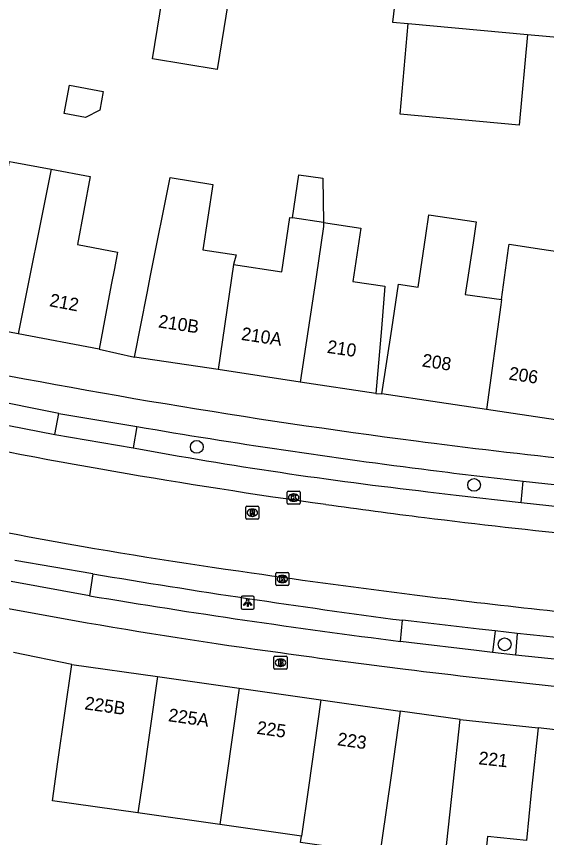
# Model space of a CAD drawing. Extents: x 158087 to 159494, y 382905 to 383981.
# Drawn here: x 158318 to 158358.6, y 383158.7 to 383221.8 of the extents above; entities that cross this region are included whole.
import ezdxf

# ---------------------------------------------------------------- set-up
doc = ezdxf.new("R2010")
doc.units = 0
for name, color, linetype in [('IMGEO_Boom', 7, 'Continuous'), ('IMGEO_Brandkraan', 7, 'Continuous'), ('IMGEO_Fietspad_gesloten', 7, 'Continuous'), ('IMGEO_Kolk', 7, 'Continuous'), ('IMGEO_Lichtpunt', 7, 'Continuous'), ('IMGEO_Pand', 7, 'Continuous'), ('IMGEO_Pand_nummerreeks', 7, 'Continuous'), ('IMGEO_Parkeervlak_open', 7, 'Continuous'), ('IMGEO_Rijbaan_lokaal_gesloten', 7, 'Continuous'), ('IMGEO_Rioolput', 7, 'Continuous'), ('IMGEO_Voetpad_open', 7, 'Continuous')]:
    doc.layers.add(name, color=color, linetype=linetype)

msp = doc.modelspace()

# ---------------------------------------------------------------- linework, layer by layer
at = {"layer": 'IMGEO_Boom'}
for centre in [(158331.802, 383188.72), (158353.068, 383185.801), (158355.413, 383173.565)]:
    msp.add_circle(centre, 0.489, dxfattribs=at)
at = {"layer": 'IMGEO_Brandkraan'}
for p, q in [((158337.722, 383171.728), (158337.722, 383172.58)), ((158337.797, 383172.654), (158338.649, 383172.654)), ((158338.21, 383172.434), (158338.235, 383172.434)), ((158338.723, 383172.58), (158338.723, 383171.728)), ((158338.649, 383171.654), (158337.797, 383171.654)), ((158338.233, 383171.874), (158338.208, 383171.874))]:
    msp.add_line(p, q, dxfattribs=at)
for points in [[(158337.722, 383171.728), (158337.722, 383172.58)], [(158337.797, 383172.654), (158338.649, 383172.654)], [(158338.07, 383172.354), (158338.07, 383171.954), (158338.283, 383171.954)], [(158338.301, 383172.354), (158338.07, 383172.354)], [(158338.249, 383172.273), (158338.195, 383172.273), (158338.195, 383172.197)], [(158338.195, 383172.197), (158338.248, 383172.197)], [(158338.723, 383172.58), (158338.723, 383171.728)], [(158338.649, 383171.654), (158337.797, 383171.654)], [(158338.257, 383172.121), (158338.195, 383172.121), (158338.195, 383172.04)], [(158338.195, 383172.04), (158338.257, 383172.04)]]:
    msp.add_lwpolyline(points, dxfattribs=at)
for centre, radius, start, end in [((158337.799, 383172.578), 0.0765, 91.55205, 178.44795), ((158337.799, 383172.578), 0.0765, 91.55205, 178.44795), ((158338.25, 383172.235), 0.0379, 267.82845, 90.93552), ((158338.305, 383172.209), 0.145, 59.4692, 91.53667), ((158338.33, 383172.256), 0.0922, 285.51372, 58.15012), ((158338.335, 383172.064), 0.105, 301.31148, 78.98903), ((158338.647, 383172.578), 0.0765, 1.55205, 88.44795), ((158338.647, 383172.578), 0.0765, 1.55205, 88.44795), ((158337.799, 383171.73), 0.0765, 181.55205, 268.44795), ((158337.799, 383171.73), 0.0765, 181.55205, 268.44795), ((158338.258, 383172.08), 0.0404, 269.87594, 90.50774), ((158338.289, 383172.205), 0.251, 268.66757, 293.53466), ((158338.647, 383171.73), 0.0765, 271.55205, 358.44795), ((158338.647, 383171.73), 0.0765, 271.55205, 358.44795)]:
    msp.add_arc(centre, radius, start, end, dxfattribs=at)
for centre, major_axis, ratio, start_param, end_param in [((158338.209, 383172.154), (-0.387, 0.002), 0.722429, 4.712389, 7.853982), ((158338.234, 383172.154), (-0.39, 0.002), 0.717154, 1.570796, 4.712389)]:
    msp.add_ellipse(centre, major_axis=major_axis, ratio=ratio, start_param=start_param, end_param=end_param, dxfattribs=at)
at = {"layer": 'IMGEO_Fietspad_gesloten'}
for points in [[(158321.216, 383191.287), (158309.726, 383193.572), (158241.35, 383208.396), (158202.859, 383217.005), (158187.053, 383220.294)], [(158321.216, 383191.287), (158327.206, 383190.282)], [(158348.625, 383189.181), (158349.318, 383189.09), (158350.011, 383189)], [(158356.84, 383186.093), (158363.247, 383185.397)], [(158323.581, 383177.291), (158317.563, 383178.385)], [(158354.48, 383172.941), (158353.257, 383173.086), (158348.056, 383173.715), (158347.422, 383173.791)], [(158356.246, 383172.732), (158354.48, 383172.941)], [(158362.215, 383172.123), (158356.246, 383172.732)]]:
    msp.add_lwpolyline(points, dxfattribs=at)
for centre, radius, start, end in [((158417.115, 383717.399), 532.64, 258.42313, 262.61206), ((158413.057, 383690.434), 507.466, 260.26008, 262.83235), ((158404.427, 383610.047), 424.549, 262.63593, 266.09078), ((158410.662, 383671.519), 488.401, 262.83422, 263.67308), ((158394.655, 383587.161), 418.061, 257.85472, 262.24316), ((158423.867, 383777.464), 608.494, 260.513759, 262.782837), ((158416.846, 383730.177), 562.77, 261.9698, 262.95304), ((158419.442, 383749.978), 582.74, 262.938629, 265.150545)]:
    msp.add_arc(centre, radius, start, end, dxfattribs=at)
at = {"layer": 'IMGEO_Kolk'}
for p, q in [((158338.734, 383184.402), (158338.734, 383185.254)), ((158338.809, 383185.328), (158339.661, 383185.328)), ((158339.222, 383185.108), (158339.247, 383185.108)), ((158339.735, 383185.254), (158339.735, 383184.402)), ((158339.661, 383184.328), (158338.809, 383184.328)), ((158339.245, 383184.548), (158339.22, 383184.548)), ((158337.937, 383179.079), (158338.789, 383179.079)), ((158337.862, 383178.153), (158337.862, 383179.005)), ((158338.35, 383178.859), (158338.375, 383178.859)), ((158338.863, 383179.005), (158338.863, 383178.153)), ((158338.789, 383178.079), (158337.937, 383178.079)), ((158338.373, 383178.299), (158338.348, 383178.299))]:
    msp.add_line(p, q, dxfattribs=at)
for points in [[(158338.734, 383184.402), (158338.734, 383185.254)], [(158338.809, 383185.328), (158339.661, 383185.328)], [(158339.055, 383185.028), (158339.178, 383185.028), (158339.178, 383184.877), (158339.308, 383185.028), (158339.472, 383185.028), (158339.326, 383184.877), (158339.479, 383184.628), (158339.327, 383184.628), (158339.242, 383184.792), (158339.178, 383184.725), (158339.178, 383184.628), (158339.055, 383184.628), (158339.055, 383185.028)], [(158339.735, 383185.254), (158339.735, 383184.402)], [(158339.661, 383184.328), (158338.809, 383184.328)], [(158337.937, 383179.079), (158338.789, 383179.079)], [(158337.862, 383178.153), (158337.862, 383179.005)], [(158338.183, 383178.779), (158338.306, 383178.779), (158338.306, 383178.628), (158338.436, 383178.779), (158338.6, 383178.779), (158338.454, 383178.628), (158338.607, 383178.379), (158338.455, 383178.379), (158338.37, 383178.543), (158338.306, 383178.476), (158338.306, 383178.379), (158338.183, 383178.379), (158338.183, 383178.779)], [(158338.863, 383179.005), (158338.863, 383178.153)], [(158338.789, 383178.079), (158337.937, 383178.079)]]:
    msp.add_lwpolyline(points, dxfattribs=at)
for centre, start, end in [((158338.811, 383185.252), 91.55205, 178.44795), ((158338.811, 383185.252), 91.55205, 178.44795), ((158339.659, 383185.252), 1.55205, 88.44795), ((158339.659, 383185.252), 1.55205, 88.44795), ((158338.811, 383184.404), 181.55205, 268.44795), ((158338.811, 383184.404), 181.55205, 268.44795), ((158339.659, 383184.404), 271.55205, 358.44795), ((158339.659, 383184.404), 271.55205, 358.44795), ((158337.939, 383179.003), 91.55205, 178.44795), ((158337.939, 383179.003), 91.55205, 178.44795), ((158338.787, 383179.003), 1.55205, 88.44795), ((158338.787, 383179.003), 1.55205, 88.44795), ((158337.939, 383178.155), 181.55205, 268.44795), ((158337.939, 383178.155), 181.55205, 268.44795), ((158338.787, 383178.155), 271.55205, 358.44795), ((158338.787, 383178.155), 271.55205, 358.44795)]:
    msp.add_arc(centre, 0.0765, start, end, dxfattribs=at)
for centre, major_axis, ratio, start_param, end_param in [((158339.221, 383184.828), (-0.387, 0.002), 0.722429, 4.712389, 7.853982), ((158339.246, 383184.828), (-0.39, 0.002), 0.717154, 1.570796, 4.712389), ((158338.349, 383178.579), (-0.387, 0.002), 0.722429, 4.712389, 7.853982), ((158338.374, 383178.579), (-0.39, 0.002), 0.717154, 1.570796, 4.712389)]:
    msp.add_ellipse(centre, major_axis=major_axis, ratio=ratio, start_param=start_param, end_param=end_param, dxfattribs=at)
at = {"layer": 'IMGEO_Lichtpunt'}
for p, q in [((158336.108, 383177.262), (158335.3, 383177.262)), ((158336.108, 383177.262), (158335.3, 383177.262)), ((158335.206, 383177.167), (158335.206, 383176.36)), ((158335.206, 383177.167), (158335.206, 383176.36)), ((158336.202, 383176.36), (158336.202, 383177.167)), ((158336.202, 383176.36), (158336.202, 383177.167)), ((158335.3, 383176.266), (158336.108, 383176.266)), ((158335.3, 383176.266), (158336.108, 383176.266))]:
    msp.add_line(p, q, dxfattribs=at)
for points in [[(158335.58, 383176.831), (158335.619, 383176.803), (158335.431, 383176.541), (158335.393, 383176.568), (158335.58, 383176.831)], [(158335.682, 383176.783), (158335.729, 383176.783), (158335.729, 383176.461), (158335.682, 383176.461), (158335.682, 383176.783)], [(158335.792, 383176.803), (158335.83, 383176.83), (158336.017, 383176.568), (158335.978, 383176.54), (158335.792, 383176.803)]]:
    msp.add_lwpolyline(points, dxfattribs=at)
msp.add_circle((158335.705, 383176.965), 0.0994, dxfattribs=at)
for centre, start, end in [((158335.3, 383177.167), 90, 180), ((158335.3, 383177.167), 90, 180), ((158336.108, 383177.167), 0, 90), ((158336.108, 383177.167), 0, 90), ((158335.3, 383176.36), 180, 270), ((158335.3, 383176.36), 180, 270), ((158336.108, 383176.36), 270, 0), ((158336.108, 383176.36), 270, 360)]:
    msp.add_arc(centre, 0.0946, start, end, dxfattribs=at)
at = {"layer": 'IMGEO_Pand'}
for points in [[(158347.878, 383230.272), (158346.812, 383221.322), (158348.025, 383221.211)], [(158334.867, 383227.001), (158333.367, 383217.696), (158328.404, 383218.496), (158329.904, 383227.801), (158334.867, 383227.001)], [(158357.166, 383220.377), (158356.532, 383213.421), (158347.391, 383214.254), (158348.025, 383221.211)], [(158348.025, 383221.211), (158357.166, 383220.377)], [(158357.166, 383220.377), (158366.626, 383219.514)], [(158324.361, 383214.553), (158323.267, 383214.001), (158321.637, 383214.308), (158322.046, 383216.482), (158324.632, 383215.996), (158324.361, 383214.553)], [(158312.044, 383198.541), (158314.046, 383209.174), (158317.047, 383208.608), (158317.427, 383210.63), (158317.709, 383210.577), (158320.635, 383210.026)], [(158320.635, 383210.026), (158318.089, 383197.403)], [(158320.635, 383210.026), (158323.621, 383209.464), (158322.638, 383204.243), (158325.717, 383203.663), (158325.481, 383202.412), (158325.243, 383201.145), (158324.318, 383196.231)], [(158327.023, 383195.611), (158327.996, 383200.516), (158328.262, 383201.86), (158329.754, 383209.383), (158333.022, 383208.849), (158332.268, 383203.854), (158334.812, 383203.471), (158334.629, 383202.711)], [(158339.14, 383206.297), (158339.638, 383209.606), (158341.463, 383209.331), (158341.519, 383205.939)], [(158334.629, 383202.711), (158338.33, 383202.154), (158338.937, 383206.328), (158339.14, 383206.297)], [(158341.519, 383205.939), (158339.14, 383206.297)], [(158346.007, 383192.801), (158346.751, 383197.746), (158347.272, 383201.208), (158348.772, 383200.982), (158349.367, 383204.935), (158349.607, 383206.532), (158353.238, 383205.986), (158352.997, 383204.388), (158352.398, 383200.408), (158355.176, 383200.029)], [(158341.519, 383205.939), (158341.524, 383205.635), (158340.946, 383201.76), (158339.742, 383193.696)], [(158341.519, 383205.939), (158344.379, 383205.508), (158343.764, 383201.422), (158346.227, 383201.052), (158345.957, 383197.806), (158345.544, 383192.823)], [(158355.176, 383200.029), (158355.714, 383203.979), (158355.753, 383204.268), (158358.268, 383203.889), (158360.849, 383203.5), (158359.921, 383195.762), (158359.325, 383190.797)], [(158334.629, 383202.711), (158333.428, 383194.647)], [(158355.176, 383200.029), (158355.119, 383199.612), (158354.028, 383191.594)], [(158318.089, 383197.403), (158312.044, 383198.541)], [(158324.318, 383196.231), (158318.089, 383197.403)], [(158333.428, 383194.647), (158327.023, 383195.611)], [(158339.742, 383193.696), (158333.428, 383194.647)], [(158345.544, 383192.823), (158339.742, 383193.696)], [(158354.028, 383191.594), (158350.422, 383192.137), (158346.007, 383192.801)], [(158359.325, 383190.797), (158354.028, 383191.594)], [(158327.291, 383160.619), (158320.728, 383161.552), (158321.152, 383164.536), (158322.217, 383172.026)], [(158322.217, 383172.026), (158328.791, 383171.091)], [(158328.791, 383171.091), (158327.665, 383163.164), (158327.291, 383160.619)], [(158328.791, 383171.091), (158335.048, 383170.201)], [(158335.048, 383170.201), (158333.56, 383159.729)], [(158335.048, 383170.201), (158341.316, 383169.31)], [(158341.316, 383169.31), (158340.357, 383162.563), (158339.828, 383158.838)], [(158341.316, 383169.31), (158347.41, 383168.443)], [(158347.41, 383168.443), (158346.706, 383163.493), (158346.002, 383158.541), (158345.85, 383157.475), (158339.757, 383158.341), (158339.828, 383158.838)], [(158357.974, 383167.163), (158357.438, 383162.192), (158357.08, 383158.507), (158354.095, 383158.818), (158353.527, 383153.553), (158350.507, 383153.879), (158351.472, 383162.835), (158352.008, 383167.806)], [(158352.008, 383167.806), (158357.974, 383167.163)], [(158333.56, 383159.729), (158327.291, 383160.619)], [(158339.828, 383158.838), (158333.56, 383159.729)]]:
    msp.add_lwpolyline(points, dxfattribs=at)
at = {"layer": 'IMGEO_Parkeervlak_open'}
for points in [[(158276.869, 383198.965), (158310.165, 383191.768), (158320.914, 383189.662)], [(158349.522, 383185.279), (158351.695, 383185.014), (158356.68, 383184.444)], [(158356.377, 383174.385), (158354.676, 383174.588)]]:
    msp.add_lwpolyline(points, dxfattribs=at)
for centre, radius, start, end in [((158386.948, 383514.221), 331.064, 259.55472, 263.50901), ((158439.594, 383868.715), 699.388, 260.47246, 262.440057)]:
    msp.add_arc(centre, radius, start, end, dxfattribs=at)
at = {"layer": 'IMGEO_Rijbaan_lokaal_gesloten'}
for centre, radius, start, end in [((158410.997, 383679.874), 500.387, 258.27133, 262.03898), ((158386.44, 383543.911), 368.324, 257.06812, 262.13031), ((158408.907, 383659.14), 479.565, 261.94324, 262.85557), ((158409.387, 383662.379), 482.838, 262.84682, 265.80428), ((158422.577, 383770.614), 597.859, 261.674462, 262.882802), ((158423.239, 383776.404), 603.686, 262.888599, 264.718506)]:
    msp.add_arc(centre, radius, start, end, dxfattribs=at)
at = {"layer": 'IMGEO_Rioolput'}
for p, q in [((158335.633, 383184.166), (158336.485, 383184.166)), ((158335.558, 383183.24), (158335.558, 383184.092)), ((158336.046, 383183.946), (158336.071, 383183.946)), ((158336.559, 383184.092), (158336.559, 383183.24)), ((158336.485, 383183.166), (158335.633, 383183.166)), ((158336.069, 383183.386), (158336.044, 383183.386))]:
    msp.add_line(p, q, dxfattribs=at)
for points in [[(158335.633, 383184.166), (158336.485, 383184.166)], [(158335.558, 383183.24), (158335.558, 383184.092)], [(158336.147, 383183.864), (158335.895, 383183.866), (158335.895, 383183.466)], [(158335.895, 383183.466), (158336.019, 383183.466), (158336.019, 383183.628), (158336.03, 383183.628)], [(158336.073, 383183.785), (158336.019, 383183.785), (158336.019, 383183.704)], [(158336.019, 383183.704), (158336.071, 383183.704)], [(158336.077, 383183.599), (158336.148, 383183.466), (158336.288, 383183.466), (158336.223, 383183.592)], [(158336.559, 383184.092), (158336.559, 383183.24)], [(158336.485, 383183.166), (158335.633, 383183.166)]]:
    msp.add_lwpolyline(points, dxfattribs=at)
for centre, radius, start, end in [((158335.635, 383184.09), 0.0765, 91.55205, 178.44795), ((158335.635, 383184.09), 0.0765, 91.55205, 178.44795), ((158336.483, 383184.09), 0.0765, 1.55205, 88.44795), ((158336.483, 383184.09), 0.0765, 1.55205, 88.44795), ((158336.029, 383183.575), 0.0533, 26.02933, 88.69889), ((158336.055, 383183.893), 0.19, 274.7715, 282.96867), ((158336.079, 383183.689), 0.0964, 77.00612, 93.18647), ((158336.093, 383183.746), 0.0378, 276.66336, 79.67722), ((158336.146, 383183.754), 0.109, 350.36119, 89.41601), ((158336.144, 383183.754), 0.112, 277.58423, 350.98172), ((158336.128, 383183.539), 0.108, 29.51342, 73.79051), ((158335.635, 383183.242), 0.0765, 181.55205, 268.44795), ((158335.635, 383183.242), 0.0765, 181.55205, 268.44795), ((158336.483, 383183.242), 0.0765, 271.55205, 358.44795), ((158336.483, 383183.242), 0.0765, 271.55205, 358.44795)]:
    msp.add_arc(centre, radius, start, end, dxfattribs=at)
for centre, major_axis, ratio, start_param, end_param in [((158336.045, 383183.666), (-0.387, 0.002), 0.722429, 4.712389, 7.853982), ((158336.07, 383183.666), (-0.39, 0.002), 0.717154, 1.570796, 4.712389)]:
    msp.add_ellipse(centre, major_axis=major_axis, ratio=ratio, start_param=start_param, end_param=end_param, dxfattribs=at)
at = {"layer": 'IMGEO_Voetpad_open'}
for points in [[(158324.318, 383196.231), (158327.023, 383195.611)], [(158345.544, 383192.823), (158346.007, 383192.801)], [(158320.914, 383189.662), (158321.216, 383191.287)], [(158327.206, 383190.282), (158326.927, 383188.643)], [(158320.914, 383189.662), (158326.927, 383188.643)], [(158356.68, 383184.444), (158356.84, 383186.093)], [(158356.68, 383184.444), (158363.052, 383183.761)], [(158323.83, 383178.975), (158317.844, 383179.993)], [(158323.83, 383178.975), (158323.581, 383177.291)], [(158347.422, 383173.791), (158347.58, 383175.407)], [(158354.676, 383174.588), (158353.456, 383174.734), (158348.254, 383175.33), (158347.58, 383175.407)], [(158354.676, 383174.588), (158354.48, 383172.941)], [(158356.377, 383174.385), (158356.246, 383172.732)], [(158362.367, 383173.783), (158356.377, 383174.385)], [(158322.217, 383172.026), (158317.747, 383172.943)], [(158352.008, 383167.806), (158347.41, 383168.443)], [(158360.405, 383166.88), (158357.974, 383167.163)]]:
    msp.add_lwpolyline(points, dxfattribs=at)

# ---------------------------------------------------------------- texts
at = {"layer": 'IMGEO_Pand_nummerreeks'}
for s, rotation, p in [('212', 349.34299, (158320.449, 383199.523)), ('210B', 351.4408, (158328.803, 383197.892)), ('210A', 351.43428, (158335.164, 383196.934)), ('210', 351.44574, (158341.749, 383195.942)), ('208', 351.44001, (158349.033, 383194.894)), ('206', 351.44574, (158355.689, 383193.892)), ('225B', 351.90529, (158323.154, 383168.58)), ('225A', 351.90585, (158329.569, 383167.667)), ('225', 351.90411, (158336.356, 383166.702)), ('223', 351.90411, (158342.537, 383165.823)), ('221', 353.84856, (158353.381, 383164.359))]:
    msp.add_text(s, height=1, rotation=rotation, dxfattribs=at).set_placement(p)

doc.saveas('drawing.dxf')
